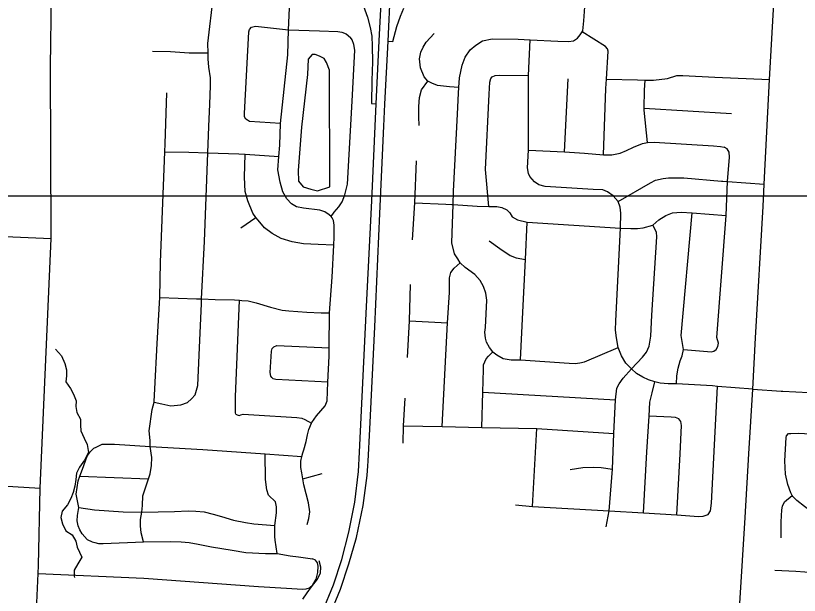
# Model space of a CAD drawing. Extents: x 114604 to 551442, y 316898 to 567001.
# Drawn here: x 206347 to 213125, y 426984 to 431999 of the extents above; entities that cross this region are included whole.
import ezdxf

# ---------------------------------------------------------------- set-up
doc = ezdxf.new("R2010")
doc.units = 0
for name, color, linetype in [('GE_P_Alignment_100_Cardinal_Points', 7, 'Continuous'), ('GE_P_Alignment_500_Bearings', 7, 'Continuous'), ('GE_P_Alignment_500_Cardinal_Points', 7, 'Continuous'), ('GE_P_Alignment_500_Stations', 7, 'Continuous'), ('MT_X_Edge_Line', 7, 'Continuous'), ('PM_P_Cells', 7, 'Continuous')]:
    doc.layers.add(name, color=color, linetype=linetype)

msp = doc.modelspace()

# ---------------------------------------------------------------- linework, layer by layer
at = {"layer": 'GE_P_Alignment_100_Cardinal_Points'}
for p, q in [((211093, 430820.5), (211126.9, 431451)), ((211783.7, 431198.9), (212539.5, 431153.4)), ((208293.4, 430164), (208425.4, 430252.7)), ((205911.8, 430105.4), (206654.6, 430070.6)), ((209753.2, 429358.5), (210082.7, 429340.6)), ((212723.4, 428768.5), (212416.8, 428789.1)), ((210387.9, 428740.9), (211536.2, 428676)), ((210815.9, 427753.8), (210853.8, 428427.1)), ((208830.4, 427992.6), (208997.7, 428037.5)), ((206902, 428014.1), (207495.7, 427992.9))]:
    msp.add_line(p, q, dxfattribs=at)
for points in [[(206462, 425099.3), (206483.4, 425874.8), (206504.9, 426349), (206542.4, 427173.5), (206545.4, 427240.7), (206559.6, 427910.7), (206654.6, 430070.6), (206655.4, 430088.7), (206649, 431560), (206665.8, 432796.5)], [(212420.1, 423795.5), (212423.8, 423852), (212465.9, 424512.9), (212503, 425151.2), (212520.9, 425439.6), (212529.9, 425629.7), (212541.8, 425786.1), (212575.9, 426353.2), (212611.8, 426914.3), (212655.9, 427655.9), (212688.4, 428206.6), (212723.4, 428768.5), (212747.1, 429210.5), (212813.5, 430349.1), (212821.7, 430541), (212867.2, 431445.9), (212909.5, 432208.4), (212922.6, 432466.4)], [(208867.2, 427596), (208883.1, 427648.2), (208890.8, 427706.4), (208878.5, 427784.5), (208839.8, 427940.7), (208830.4, 427992.6), (208821.3, 428042.9), (208813.1, 428091), (208812.9, 428145.1), (208823.3, 428184.4), (208831.8, 428216.1), (208838.5, 428241.4), (208860.3, 428315.7), (208872.1, 428371.9), (208883.9, 428418), (208905.8, 428473.4), (208907.7, 428478.2), (208949.6, 428536.6), (209023.4, 428623), (209041.3, 428667.2), (209048.2, 428829), (209057.8, 429052.1), (209058.7, 429126.3), (209062.3, 429427.1), (209085, 429735.8), (209098.3, 430013.6), (209101.6, 430082.7), (209103.2, 430184.9), (209095, 430227), (209084.9, 430251), (209074.8, 430261), (209058.7, 430277), (209020.6, 430302.9), (208978.4, 430316.8), (208836, 430332.3), (208775.8, 430346.1), (208733.6, 430372), (208693.4, 430412.7), (208657, 430474), (208634.6, 430558.1), (208614.1, 430664.3), (208623.3, 430779.8), (208631.2, 430878.8), (208638.8, 431066.5), (208700.4, 431659.1), (208708.2, 431877), (208726.6, 432320.9)], [(207543.9, 428654.9), (207611.9, 428640), (207688.2, 428624.3), (207776.4, 428630.6), (207834.4, 428652.8), (207868.4, 428683), (207898.3, 428719.2), (207924, 428799.5), (207935, 429062.2), (207953.2, 429507.3), (207955.2, 429547.7), (207979.1, 430044.6), (208008.4, 430812.4), (208017.1, 431041), (208026.3, 431233.5), (208031.7, 431391.8), (208033.4, 431460), (208019, 431552.1), (208012.6, 431626.3), (208011.7, 431676.5), (208010.1, 431758.6), (208059.2, 432175.4)], [(210474.9, 429089.6), (210446.4, 429128.9), (210420.7, 429173.1), (210409.9, 429209.7), (210406, 429260.4), (210410.6, 429301.3), (210421.6, 429536.9), (210414.1, 429597.4), (210392.5, 429654.3), (210364.2, 429706.3), (210318.5, 429760.3), (210236.3, 429818.9), (210192.3, 429860.9), (210171, 429896), (210142.7, 429938.1), (210118.3, 430034.2), (210130.3, 430364.8), (210134.5, 430479.3), (210167.8, 431146.9), (210177.1, 431327.3), (210179.9, 431377.5), (210184.6, 431461.7), (210210.2, 431570), (210236, 431638.3), (210277.8, 431702.6), (210327.7, 431744.8), (210385.7, 431781.1), (210467.8, 431797.4), (210694.4, 431796.3), (210797, 431790.6), (211037.3, 431777.4), (211129.6, 431773.8), (211171.6, 431779.9), (211205.6, 431804.1), (211229.5, 431832.2), (211246.4, 431857.7), (211253.5, 431868.4), (211261.1, 431954.6), (211268.7, 432074.1)], [(208638.8, 431066.5), (208369.8, 431084.3), (208351.6, 431094.3), (208337.6, 431104.3), (208325.5, 431122.3), (208325.4, 431152.3), (208362.5, 431858.1), (208370.4, 431880.1), (208386.4, 431898.2), (208422.4, 431908.4), (208708.2, 431877)], [(208708.2, 431877), (208974.2, 431866.1), (209134.4, 431862.8), (209169, 431854.6), (209206.6, 431840.3), (209243.6, 431811)], [(210179.9, 431377.5), (210098.7, 431383.2), (209994.4, 431394.9), (209946.2, 431414.7), (209912, 431432.6), (209879.8, 431470.6), (209847.4, 431548.7), (209841.1, 431624.8), (209850.9, 431683), (209872.7, 431727.2), (209898.6, 431769.4), (209966.5, 431843.8)], [(211431.8, 430796), (211452, 431368), (211456.7, 431448.6), (211470.7, 431690.8), (211466.6, 431710.8), (211448.5, 431732.8), (211246.4, 431857.7)], [(209074.8, 430261), (209102.7, 430299.2), (209142.7, 430345.4), (209169.6, 430389.5), (209194.4, 430449.8), (209218, 430540.2), (209257.2, 431257.9), (209279.4, 431701), (209272.5, 431748.3), (209258.1, 431789.1), (209243.6, 431811)], [(212416.8, 428789.1), (212374, 428795.9), (212321.1, 428800.6), (212062.8, 428814), (211991.6, 428813.5), (211920.4, 428820.1), (211874.6, 428831), (211820.6, 428848.9), (211770.6, 428869.9), (211716.5, 428903), (211674.5, 428942.4), (211623.3, 428991.8), (211586.3, 429054.6), (211559.3, 429127.6), (211542.5, 429210.8), (211533.8, 429277.8), (211537.3, 429357.2), (211577.3, 430161.3), (211582, 430291), (211576, 430341.7), (211558.7, 430392.4), (211514, 430440.1), (211466.5, 430474.9), (211425.5, 430492.9), (211341.3, 430495.6), (210926.2, 430521.7), (210872.6, 430535.4), (210834.3, 430560.5), (210794.5, 430606.8), (210781.5, 430633.4), (210772.8, 430682.7), (210783, 430836.5), (210782.4, 431479.8), (210797, 431790.6)], [(207529.2, 431692.7), (207687.6, 431687.3), (207848, 431677.8), (208011.7, 431676.5)], [(209837.5, 431049.5), (209835.1, 431123.7), (209834.8, 431213.9), (209840.4, 431290.1), (209856.2, 431358.3), (209912, 431432.6)], [(210439.7, 430347.6), (210410.4, 430666.7), (210443.8, 431318.3), (210447.4, 431422.5), (210457.3, 431454.6), (210467.2, 431470.7)], [(210467.2, 431470.7), (210493.2, 431480.8), (210531.3, 431485), (210782.4, 431479.8)], [(211456.7, 431448.6), (211724.3, 431443.1), (211792.7, 431441.4), (211862.7, 431439.6), (211984.9, 431456.1), (212065, 431480.4), (212117.2, 431480.6), (212393.9, 431467.5), (212867.2, 431445.9)], [(211813.1, 430900.3), (211783.6, 431180.7), (211783.7, 431198.9), (211784.9, 431355.1), (211792.7, 431441.4)], [(207453.7, 427447.3), (207433.4, 427523.8), (207427.1, 427583.8), (207426.7, 427639.9), (207437.1, 427702.9), (207444.5, 427761), (207446.8, 427845.5), (207495.7, 427992.9), (207510.2, 428036.2), (207521.9, 428108.4), (207523.6, 428176.6), (207511.7, 428272.5), (207511.2, 428276.8), (207509, 428322.9), (207502.6, 428407.1), (207527.9, 428591.6), (207543.9, 428654.9), (207545.7, 428661.9), (207549.3, 428770.1), (207569.7, 429161.1), (207594.1, 429560.1), (207600.9, 429866.8), (207636.1, 430819.4), (207638.8, 430891.3), (207655, 431330.3)], [(210783, 430836.5), (211093, 430820.5), (211267.9, 430810.1), (211431.8, 430796), (211503.7, 430795.2), (211575.5, 430808.4), (211628.9, 430831.3), (211690.7, 430861.4), (211768, 430891.5), (211813.1, 430900.3), (211870.8, 430905), (212382.8, 430872), (212442.1, 430868.2), (212474.5, 430861.4)], [(207636.1, 430819.4), (207843.6, 430817.9), (208008.4, 430812.4), (208276.7, 430803.4), (208331.4, 430799.7), (208623.3, 430779.8)], [(212124.7, 429109.3), (212364.8, 429089.7), (212387.1, 429095.9), (212406.3, 429110.3), (212421.4, 429135.8), (212425.2, 429165.3), (212411.2, 429214.4), (212491.5, 430270.8), (212504.7, 430563.9), (212521.7, 430775.7), (212517.1, 430818), (212501.4, 430846.1), (212474.5, 430861.4)], [(209098.3, 430013.6), (208963.6, 430020.1), (208835.2, 430025.6), (208738.9, 430043.3), (208644.6, 430071.1), (208564.2, 430114.8), (208499.9, 430162.7), (208443.5, 430228.7), (208425.4, 430252.7), (208397.1, 430290.7), (208354.5, 430396.8), (208332.2, 430476.9), (208327.6, 430601.1), (208331.4, 430799.7)], [(209779.2, 430059.5), (209799, 430380.3), (209814.7, 430742.7)], [(211558.7, 430392.4), (211836.7, 430552.3), (211881.7, 430576.6), (211946.4, 430589.7), (211994.3, 430594.3), (212126.8, 430594.6), (212453.3, 430567.9)], [(212453.3, 430567.9), (212463.8, 430567), (212504.7, 430563.9), (212821.7, 430541)], [(209799, 430380.3), (210066.8, 430368.8), (210120.3, 430365.4), (210130.3, 430364.8), (210339.5, 430351.7), (210439.7, 430347.6), (210510.2, 430348.1), (210551.1, 430340), (210595, 430317.7), (210620.5, 430292.5), (210640.5, 430257.4), (210688.7, 430231), (210770.6, 430213.3), (211577.3, 430161.3), (211669, 430157.7), (211726.8, 430158.1), (211774.7, 430164.1), (211859.1, 430187.3), (211910.9, 430231.4), (211969.8, 430271.3), (212027.9, 430291.5), (212102, 430297.8), (212199.5, 430292.7), (212491.5, 430270.8)], [(212062.8, 428814), (212066.4, 428882.2), (212077.1, 428950.4), (212093.9, 429012.5), (212110.9, 429055.3), (212124.7, 429109.3), (212102.4, 429231.4), (212199.5, 430292.7)], [(210714.3, 429019.8), (210733.9, 429434.8), (210756, 429888.9), (210770.6, 430213.3)], [(211453.5, 427575.1), (211481.1, 427713.9), (211508, 428076), (211520, 428383.1), (211536.2, 428676), (211547.6, 428775.7), (211567.7, 428814.5), (211601.9, 428863.6), (211674.5, 428942.4), (211769.3, 429045.7), (211803.6, 429087.7), (211827.6, 429139.7), (211841.2, 429227.2), (211850.1, 429406.2), (211892.3, 430086), (211890.6, 430125.5), (211859.1, 430187.3)], [(210443.3, 430050.2), (210534, 429984.6), (210623.2, 429923.2), (210675.5, 429902.4), (210756, 429888.9)], [(210036.3, 428445.6), (210082.7, 429340.6), (210098.3, 429603.6), (210100.2, 429731.9), (210111.1, 429775.7), (210140.4, 429814), (210192.3, 429860.9)], [(209735.1, 429041.2), (209753.2, 429358.5), (209763.1, 429673.7)], [(207594.1, 429560.1), (207911, 429549.2), (207955.2, 429547.7), (208071.4, 429543.8), (208239.8, 429540.4), (208282.1, 429536.4), (208301.9, 429534.6), (208358.1, 429530.8), (208426.3, 429515), (208550.8, 429477.3), (208653.2, 429449.6), (208709.3, 429445.8), (208865.8, 429434.4), (208990.1, 429428.8), (209062.3, 429427.1)], [(208251.9, 428550.1), (208249.8, 428564.1), (208247.7, 428588.2), (208249.2, 428702.4), (208282.1, 429536.4)], [(209048.2, 428829), (208597.5, 428850), (208573.4, 428858), (208561.3, 428868), (208555.2, 428880), (208549.1, 428912), (208558.4, 429096.5), (208566.3, 429120.6), (208580.3, 429132.6), (208606.3, 429144.8), (209058.7, 429126.3)], [(210474.9, 429089.6), (210508.2, 429063.1), (210563.4, 429031.8), (210634, 429021), (210714.3, 429019.8), (211135.4, 428992.3), (211186.2, 428990.7), (211226.8, 428995), (211267.4, 429003.5), (211559.3, 429127.6)], [(210380, 428435.9), (210387.9, 428740.9), (210392.1, 428938.9), (210393.9, 428977.7), (210403.6, 429004.5), (210416.8, 429028.6), (210436.4, 429053.4), (210474.9, 429089.6)], [(211776, 427697.7), (211806.8, 428226.6), (211825.9, 428533.8), (211831.1, 428654.8), (211850.9, 428736.2), (211874.6, 428831)], [(212337.3, 427683.5), (212357.4, 427716.2), (212365.1, 427781.3), (212416.8, 428789.1)], [(212723.4, 428768.5), (212968.3, 428751.1), (212983.9, 428750.4)], [(212983.9, 428750.4), (213657.6, 428716.8), (214261.7, 428680.5), (214593.2, 428662.5), (214925.5, 428646.9)], [(209697.8, 428300.8), (209702.8, 428449.3), (209717.3, 428689.3)], [(208251.9, 428550.1), (208263.9, 428544.1), (208280, 428538.2), (208296, 428546.3), (208316, 428550.3), (208406.3, 428544.6), (208779.2, 428521.9), (208821.4, 428516), (208847.5, 428504.1), (208905.8, 428473.4)], [(212066.9, 427681.5), (212095.6, 428209.4), (212106.1, 428452.4), (212100.7, 428486.9), (212082.3, 428512.2), (212054.7, 428522.2), (212016.1, 428525), (211825.9, 428533.8)], [(209702.8, 428449.3), (210036.3, 428445.6), (210380, 428435.9), (210853.8, 428427.1), (211520, 428383.1)], [(213287.5, 427662.7), (213170.1, 427753.5), (213102.2, 427804.2), (213070.4, 427838.6), (213064.6, 427848), (213050.5, 427870.8), (213025, 427941.3), (213005.6, 428031.8), (212998.4, 428148.2), (213009.9, 428348.8), (213014.1, 428362.8), (213032.3, 428384.8)], [(213032.3, 428384.8), (213050.4, 428384.6), (213120.6, 428388.1), (213269.1, 428376.8), (213303, 428356.5)], [(206966.6, 427468.3), (206923, 427517.2), (206901.1, 427551.5), (206888.1, 427583.8), (206878.9, 427627.1), (206882.5, 427673.3), (206894.8, 427742.3), (206869.3, 427859.5), (206886.9, 427973.9), (206902, 428014.1), (206924.6, 428074.2), (206964.2, 428186.6), (206990.1, 428224.8), (207024.1, 428257)], [(207024.1, 428257), (207042.1, 428267.1), (207094.1, 428291.3), (207202.4, 428291.7), (207511.7, 428272.5), (207966.4, 428244.4), (208505.9, 428206.6), (208823.3, 428184.4)], [(208610.2, 427346.4), (208591.6, 427461.4), (208589.4, 427491.9), (208588.7, 427588.3), (208602.7, 427697.5), (208603.3, 427750.7), (208593.2, 427792.9), (208533.4, 427849.4), (208519.2, 427897.5), (208508.8, 427985.7), (208505.9, 428206.6)], [(211144, 428071.4), (211253.7, 428090.4), (211341.1, 428093.1), (211412.3, 428089.6), (211508, 428076)], [(205693.2, 427959.2), (205797.3, 427953.6), (206068.4, 427938.3), (206321.9, 427924), (206559.6, 427910.7)], [(212969.3, 427480.1), (212968.4, 427618.6), (212975.2, 427722.9), (212979.4, 427755), (212997.8, 427793), (213064.6, 427848)], [(210671.5, 427767), (210815.9, 427753.8), (211481.1, 427713.9), (211776, 427697.7), (212066.9, 427681.5), (212253.1, 427666.1), (212293.2, 427668.3), (212337.3, 427683.5)], [(206894.8, 427742.3), (207027.7, 427722.6), (207276.7, 427707.6), (207437.1, 427702.9), (207721.3, 427708.9), (207838.3, 427714.6), (207904.2, 427713.2), (207978, 427704.8), (208054.9, 427686.7), (208127.8, 427665.6), (208231.3, 427633.9), (208335.8, 427615), (208406.7, 427602.7), (208588.7, 427588.3)], [(206966.6, 427468.3), (207008.1, 427447), (207030.7, 427441.3), (207063.2, 427433.6), (207103.6, 427432.9), (207453.7, 427447.3), (207687.7, 427449.9), (207779.2, 427446.7), (207848.1, 427440.3), (207925, 427427.1), (208040.2, 427404.3), (208218.5, 427374.1), (208338.9, 427355.5), (208507.9, 427345.7), (208610.2, 427346.4), (208722.4, 427325.6), (208794.3, 427317.3), (208853.4, 427308.8), (208914.5, 427298.5)], [(208827.8, 427038.2), (208859.3, 427041.3), (208888.7, 427048.4), (208918, 427074.2), (208946.2, 427124.6), (208960.5, 427181.8), (208964.1, 427234.9), (208959, 427265.4), (208940.1, 427287.8), (208914.5, 427298.5)], [(206542.4, 427173.5), (207455.7, 427131.8), (208447, 427060), (208690, 427047), (208827.8, 427038.2)], [(212913.1, 427201.6), (213093.6, 427192.1), (213171.9, 427187.5), (213229, 427181.3)]]:
    msp.add_lwpolyline(points, dxfattribs=at)
at = {"layer": 'GE_P_Alignment_500_Bearings'}
msp.add_lwpolyline([(184305.2, 516815.5), (260150, 516815.5), (260150, 430435.7), (184305.2, 430435.7)], close=True, dxfattribs=at)
at = {"layer": 'GE_P_Alignment_500_Cardinal_Points'}
for points in [[(208867.8, 432659.6), (208865.8, 432627.8), (208911.5, 432619), (208955.7, 432605), (208991.3, 432590.4), (209025.5, 432572), (209084.7, 432533.4), (209114.6, 432509.3), (209142.6, 432481), (209166.8, 432452.7), (209192.3, 432415.7), (209275.6, 432270.4), (209344.6, 432112.3), (209390, 431985.1), (209414.6, 431897), (209427.4, 431819.9), (209431.5, 431735.9), (209432.2, 431599.1), (209429, 431439), (209424, 431237.4), (209465.8, 431236.1)], [(209568, 431778.5), (209608.1, 431776.5), (209644, 431905.9), (209675.1, 431995.3), (209703.9, 432064.7)]]:
    msp.add_lwpolyline(points, dxfattribs=at)
at = {"layer": 'GE_P_Alignment_500_Stations'}
for points in [[(209409, 428422.1), (209452.5, 429306.6), (209496.2, 430287.3), (209532.5, 431041.5), (209541.5, 431233.8), (209568, 431778.5), (209590, 432219.7), (209603.6, 432555.1)], [(208999.8, 426844), (209095.6, 427074.8), (209167.7, 427293.2), (209227.3, 427531), (209279.9, 427790.8), (209311.6, 428056.2), (209322, 428221.9), (209381.2, 429481.2), (209426.7, 430397.6), (209465.8, 431236.1), (209492.2, 431780.9), (209514.2, 432222)], [(209392.7, 428103.2), (209395.4, 428145), (209409, 428422.1)], [(206629.6, 423074.1), (206646.9, 423161.6), (206702.1, 423377), (206762.7, 423563.4), (206825.8, 423724.8), (206887.2, 423876.9), (207004.9, 424102.5), (207138.7, 424329.3), (207270.3, 424520.6), (207431, 424726.5), (207622.6, 424947.4), (207968.8, 425326.6), (208312.4, 425701.7), (208505.8, 425920.9), (208676.1, 426143.2), (208821.2, 426359.7), (208953, 426589.1), (209060.3, 426806.9), (209156.1, 427037.7), (209228.2, 427256.1), (209293.7, 427484.2), (209351.5, 427760.6), (209387.3, 428019.6), (209392.7, 428103.2)]]:
    msp.add_lwpolyline(points, dxfattribs=at)
at = {"layer": 'MT_X_Edge_Line'}
for points in [[(208876.1, 431621), (208871.7, 431490.7), (208818.5, 431033.9), (208791.5, 430659.2), (208793.3, 430567), (208833.2, 430518.8), (208899.3, 430498.6), (208957.4, 430482.4), (209065.6, 430518.2), (209062.2, 431528.3), (209034.3, 431592.5), (209016.4, 431628.6), (208976.3, 431648.8)], [(208976.3, 431648.8), (208938.4, 431664.1), (208910.4, 431663.9), (208876.1, 431621)]]:
    msp.add_lwpolyline(points, dxfattribs=at)
at = {"layer": 'PM_P_Cells'}
for points in [[(206691.7, 429112.6), (206743.6, 429054.4), (206771.5, 428990.1), (206787.4, 428936), (206785.3, 428881.8), (206781.2, 428829.7), (206821.2, 428773.5), (206847.1, 428723.3), (206871, 428667.1), (206866.9, 428617), (206874.8, 428564.8), (206908.7, 428508.6), (206906.6, 428456.5), (206910.5, 428406.3), (206940.4, 428344.1), (206966.3, 428287.9), (206976.2, 428219.7), (206942, 428153.6), (206899.9, 428093.5), (206873.8, 428039.4), (206867.7, 427985.3), (206857.6, 427927.2), (206843.5, 427873), (206823.3, 427820.9), (206795.2, 427766.9), (206749.1, 427710.8), (206739, 427656.7), (206750.9, 427602.5), (206780.8, 427542.3), (206836.7, 427506.1), (206866.7, 427451.9), (206878.6, 427399.7), (206918.4, 427313.4), (206884.3, 427255.3), (206852.2, 427201.2), (206854.1, 427149.1), (206856, 427139)], [(208830.8, 426950.3), (208866.9, 427004.4), (208907.1, 427058.4), (208957.2, 427124.5), (208983.3, 427178.6), (208987.4, 427228.7), (208971.5, 427282.9)]]:
    msp.add_lwpolyline(points, dxfattribs=at)

doc.saveas('drawing.dxf')
